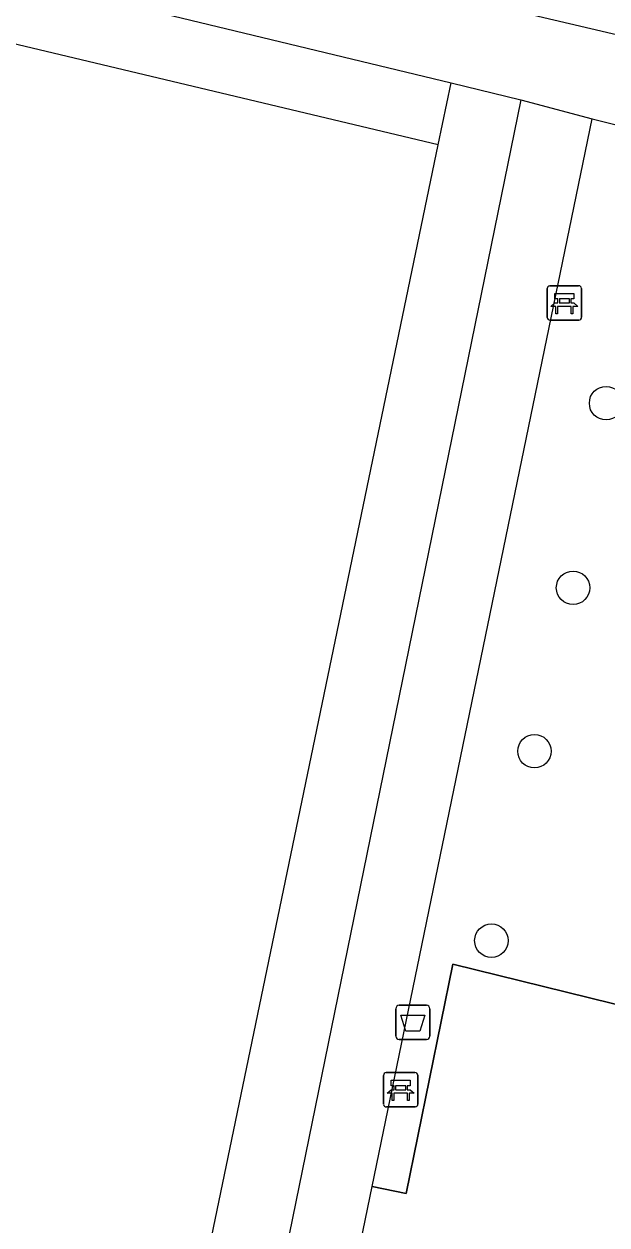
# Model space of a CAD drawing. Extents: x 162812 to 163818, y 381639 to 382470.
# Drawn here: x 163414.93 to 163431.96, y 382100.14 to 382135.2 of the extents above; entities that cross this region are included whole.
import ezdxf

# ---------------------------------------------------------------- set-up
doc = ezdxf.new("R2010")
doc.units = 0
for name, color, linetype in [('IMGEO_Afvalbak', 7, 'Continuous'), ('IMGEO_Bank', 7, 'Continuous'), ('IMGEO_Boom', 7, 'Continuous'), ('IMGEO_Groenvoorziening', 7, 'Continuous'), ('IMGEO_Hek', 7, 'Continuous'), ('IMGEO_Voetpad_open', 7, 'Continuous')]:
    doc.layers.add(name, color=color, linetype=linetype)

msp = doc.modelspace()

# ---------------------------------------------------------------- linework, layer by layer
at = {"layer": 'IMGEO_Afvalbak'}
for p, q in [((163425.794, 382105.655), (163425.794, 382106.455)), ((163425.794, 382106.455), (163425.794, 382105.655)), ((163425.894, 382106.555), (163426.684, 382106.555)), ((163426.684, 382106.555), (163425.894, 382106.555)), ((163426.784, 382106.455), (163426.784, 382105.655)), ((163426.784, 382105.655), (163426.784, 382106.455)), ((163426.684, 382105.555), (163425.894, 382105.555)), ((163425.894, 382105.555), (163426.684, 382105.555))]:
    msp.add_line(p, q, dxfattribs=at)
msp.add_lwpolyline([(163425.937, 382106.269), (163426.641, 382106.269), (163426.492, 382105.799), (163426.086, 382105.799), (163425.937, 382106.269)], dxfattribs=at)
for centre, start, end in [((163425.894, 382106.455), 90, 180), ((163425.894, 382106.455), 90, 180), ((163426.684, 382106.455), 0, 90), ((163426.684, 382106.455), 360, 90), ((163425.894, 382105.655), 180, 270), ((163425.894, 382105.655), 180, 270), ((163426.684, 382105.655), 270, 0), ((163426.684, 382105.655), 270, 0)]:
    msp.add_arc(centre, 0.1, start, end, dxfattribs=at)
at = {"layer": 'IMGEO_Bank'}
for p, q in [((163430.215, 382126.637), (163430.215, 382127.478)), ((163430.215, 382127.478), (163430.215, 382126.637)), ((163430.29, 382127.562), (163431.131, 382127.562)), ((163431.131, 382127.562), (163430.29, 382127.562)), ((163431.215, 382127.487), (163431.215, 382126.646)), ((163431.215, 382126.646), (163431.215, 382127.487)), ((163430.912, 382126.96), (163430.519, 382126.96)), ((163430.524, 382127.068), (163430.524, 382127.174)), ((163430.568, 382127.174), (163430.568, 382127.068)), ((163430.856, 382127.18), (163430.574, 382127.18)), ((163430.574, 382127.062), (163430.856, 382127.062)), ((163430.862, 382127.068), (163430.862, 382127.174)), ((163430.906, 382127.174), (163430.906, 382127.068)), ((163431.14, 382126.562), (163430.299, 382126.562)), ((163430.299, 382126.562), (163431.14, 382126.562)), ((163425.435, 382103.663), (163425.435, 382104.504)), ((163425.435, 382104.504), (163425.435, 382103.663)), ((163425.51, 382104.588), (163426.351, 382104.588)), ((163426.351, 382104.588), (163425.51, 382104.588)), ((163426.435, 382104.513), (163426.435, 382103.672)), ((163426.435, 382103.672), (163426.435, 382104.513)), ((163425.744, 382104.094), (163425.744, 382104.2)), ((163425.788, 382104.2), (163425.788, 382104.094)), ((163426.076, 382104.206), (163425.794, 382104.206)), ((163426.082, 382104.094), (163426.082, 382104.2)), ((163426.126, 382104.2), (163426.126, 382104.094)), ((163426.132, 382103.986), (163425.739, 382103.986)), ((163425.794, 382104.088), (163426.076, 382104.088)), ((163426.36, 382103.588), (163425.519, 382103.588)), ((163425.519, 382103.588), (163426.36, 382103.588))]:
    msp.add_line(p, q, dxfattribs=at)
for points in [[(163430.518, 382127.18), (163430.432, 382127.18), (163430.432, 382127.341), (163430.995, 382127.341), (163430.995, 382127.18), (163430.912, 382127.18)], [(163430.462, 382126.96), (163430.32, 382126.96), (163430.432, 382127.062), (163430.518, 382127.062)], [(163430.512, 382126.953), (163430.512, 382126.746), (163430.469, 382126.746), (163430.469, 382126.953)], [(163430.912, 382127.062), (163430.995, 382127.062), (163431.107, 382126.96), (163430.968, 382126.96)], [(163430.962, 382126.953), (163430.962, 382126.746), (163430.918, 382126.746), (163430.918, 382126.953)], [(163425.738, 382104.206), (163425.652, 382104.206), (163425.652, 382104.367), (163426.215, 382104.367), (163426.215, 382104.206), (163426.132, 382104.206)], [(163425.682, 382103.986), (163425.54, 382103.986), (163425.652, 382104.088), (163425.738, 382104.088)], [(163425.732, 382103.979), (163425.732, 382103.772), (163425.689, 382103.772), (163425.689, 382103.979)], [(163426.132, 382104.088), (163426.215, 382104.088), (163426.327, 382103.986), (163426.188, 382103.986)], [(163426.182, 382103.979), (163426.182, 382103.772), (163426.138, 382103.772), (163426.138, 382103.979)]]:
    msp.add_lwpolyline(points, dxfattribs=at)
for centre, radius, start, end in [((163430.293, 382127.484), 0.0779, 92.4484, 184.2845), ((163430.293, 382127.484), 0.0779, 92.4484, 184.2845), ((163431.137, 382127.484), 0.0779, 2.4484, 94.2845), ((163431.137, 382127.484), 0.0779, 2.4484, 94.2845), ((163430.462, 382126.953), 0.00671, 2.8957, 87.1043), ((163430.519, 382126.953), 0.00671, 92.8957, 177.1043), ((163430.517, 382127.173), 0.00671, 2.8957, 87.1043), ((163430.517, 382127.069), 0.00671, 272.8957, 357.1043), ((163430.574, 382127.173), 0.00671, 92.8957, 177.1043), ((163430.574, 382127.069), 0.00671, 182.8957, 267.1043), ((163430.856, 382127.173), 0.00671, 2.8957, 87.1043), ((163430.856, 382127.069), 0.00671, 272.8957, 357.1043), ((163430.913, 382127.173), 0.00671, 92.8957, 177.1043), ((163430.913, 382127.069), 0.00671, 182.8957, 267.1043), ((163430.911, 382126.953), 0.00671, 2.8957, 87.1043), ((163430.968, 382126.953), 0.00671, 92.8957, 177.1043), ((163430.293, 382126.64), 0.0779, 182.4484, 274.2845), ((163430.293, 382126.64), 0.0779, 182.4484, 274.2845), ((163431.137, 382126.64), 0.0779, 272.4484, 4.2845), ((163431.137, 382126.64), 0.0779, 272.4484, 4.2845), ((163425.513, 382104.51), 0.0779, 92.4484, 184.2845), ((163425.513, 382104.51), 0.0779, 92.4484, 184.2845), ((163426.357, 382104.51), 0.0779, 2.4484, 94.2845), ((163426.357, 382104.51), 0.0779, 2.4484, 94.2845), ((163425.737, 382104.199), 0.00671, 2.8957, 87.1043), ((163425.794, 382104.199), 0.00671, 92.8957, 177.1043), ((163426.076, 382104.199), 0.00671, 2.8957, 87.1043), ((163426.133, 382104.199), 0.00671, 92.8957, 177.1043), ((163425.682, 382103.979), 0.00671, 2.8957, 87.1043), ((163425.739, 382103.979), 0.00671, 92.8957, 177.1043), ((163425.737, 382104.095), 0.00671, 272.8957, 357.1043), ((163425.794, 382104.095), 0.00671, 182.8957, 267.1043), ((163426.076, 382104.095), 0.00671, 272.8957, 357.1043), ((163426.133, 382104.095), 0.00671, 182.8957, 267.1043), ((163426.131, 382103.979), 0.00671, 2.8957, 87.1043), ((163426.188, 382103.979), 0.00671, 92.8957, 177.1043), ((163425.513, 382103.666), 0.0779, 182.4484, 274.2845), ((163425.513, 382103.666), 0.0779, 182.4484, 274.2845), ((163426.357, 382103.666), 0.0779, 272.4484, 4.2845), ((163426.357, 382103.666), 0.0779, 272.4484, 4.2845)]:
    msp.add_arc(centre, radius, start, end, dxfattribs=at)
at = {"layer": 'IMGEO_Boom'}
for centre in [(163431.933, 382124.135), (163430.969, 382118.744), (163429.841, 382113.973), (163428.584, 382108.442)]:
    msp.add_circle(centre, 0.489, dxfattribs=at)
at = {"layer": 'IMGEO_Groenvoorziening'}
for points in [[(163427.031, 382131.676), (163378.53, 382143.226), (163360.431, 382147.536), (163359.411, 382147.779), (163344.765, 382151.266), (163342.628, 382151.775), (163333.895, 382153.854), (163313.112, 382158.803), (163295.55, 382162.985), (163294.668, 382163.195)], [(163427.031, 382131.676), (163427.406, 382133.488)], [(163416.208, 382079.515), (163424.081, 382117.46), (163427.031, 382131.676)], [(163433.426, 382106.281), (163427.456, 382107.757), (163426.096, 382101.063), (163425.098, 382101.266)]]:
    msp.add_lwpolyline(points, dxfattribs=at)
at = {"layer": 'IMGEO_Hek'}
msp.add_lwpolyline([(163425.098, 382101.266), (163426.096, 382101.063), (163427.456, 382107.757), (163433.426, 382106.281)], dxfattribs=at)
at = {"layer": 'IMGEO_Voetpad_open'}
for points in [[(163337.772, 382155.076), (163343.556, 382153.683), (163344.914, 382153.356), (163359.96, 382149.732), (163361, 382149.482), (163427.406, 382133.488)], [(163447.733, 382131.255), (163418.029, 382138.23), (163416.483, 382138.612)], [(163427.406, 382133.488), (163429.448, 382132.996)], [(163429.448, 382132.996), (163426.173, 382116.972), (163418.342, 382078.658)], [(163429.448, 382132.996), (163431.522, 382132.438)], [(163425.098, 382101.266), (163431.522, 382132.438)], [(163431.522, 382132.438), (163444.984, 382129.085)], [(163420.281, 382077.89), (163425.098, 382101.266)]]:
    msp.add_lwpolyline(points, dxfattribs=at)

doc.saveas('drawing.dxf')
